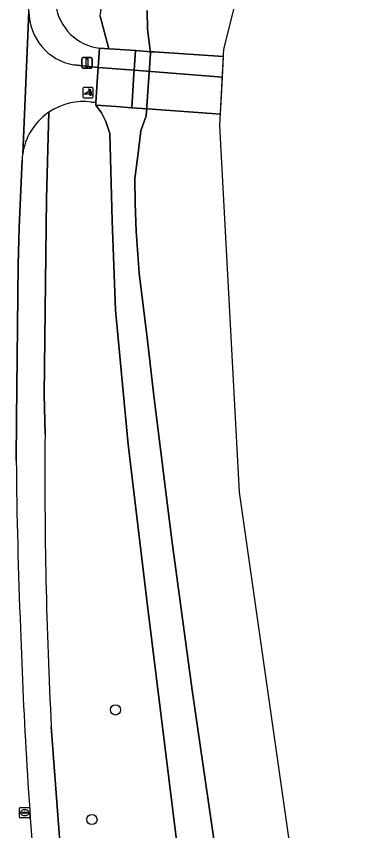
# Model space of a CAD drawing. Extents: x 157793 to 159380, y 380877 to 382313.
# Drawn here: x 159020 to 159053.6, y 381259.8 to 381337.5 of the extents above; entities that cross this region are included whole.
import ezdxf

# ---------------------------------------------------------------- set-up
doc = ezdxf.new("R2010")
doc.units = 0
for name, color, linetype in [('IMGEO_Boom', 7, 'Continuous'), ('IMGEO_Dek', 7, 'Continuous'), ('IMGEO_Fietspad_gesloten', 7, 'Continuous'), ('IMGEO_Fietspad_open', 7, 'Continuous'), ('IMGEO_Groenvoorziening', 7, 'Continuous'), ('IMGEO_Hek', 7, 'Continuous'), ('IMGEO_Lichtmast', 7, 'Continuous'), ('IMGEO_Oever', 7, 'Continuous'), ('IMGEO_Poller', 7, 'Continuous'), ('IMGEO_Rioolput', 7, 'Continuous'), ('IMGEO_Voetpad_open', 7, 'Continuous'), ('IMGEO_Waterloop', 7, 'Continuous')]:
    doc.layers.add(name, color=color, linetype=linetype)

msp = doc.modelspace()

# ---------------------------------------------------------------- linework, layer by layer
at = {"layer": 'IMGEO_Boom'}
for centre in [(159029.486, 381271.338), (159027.225, 381260.873)]:
    msp.add_circle(centre, 0.489, dxfattribs=at)
at = {"layer": 'IMGEO_Dek'}
msp.add_lwpolyline([(159039.522, 381328.211), (159039.813, 381333.713), (159033.151, 381334.151), (159032.891, 381334.168), (159031.388, 381334.267), (159031.264, 381332.391), (159031.242, 381332.049), (159031.028, 381328.821), (159032.549, 381328.712)], close=True, dxfattribs=at)
at = {"layer": 'IMGEO_Fietspad_gesloten'}
for points in [[(159020.609, 381324.42), (159021.211, 381338.001), (159022.121, 381353.968), (159022.126, 381354.054), (159022.692, 381360.26), (159026.011, 381412.485)], [(159021.211, 381338.001), (159020.609, 381324.42)], [(159027.186, 381329.355), (159027.613, 381329.315), (159027.616, 381329.359), (159027.807, 381332.254), (159027.833, 381332.655), (159025.51, 381332.907)], [(159019.996, 381295.159), (159020.003, 381299.094), (159020.191, 381313.87), (159020.272, 381317.373), (159020.55, 381323.844)]]:
    msp.add_lwpolyline(points, dxfattribs=at)
for centre, radius, start, end in [((159026.379, 381338.001), 5.168, 180.00247, 260.32185), ((159026.412, 381323.546), 5.86, 82.40881, 124.20094), ((159026.417, 381323.531), 5.876, 126.50103, 171.29495), ((159025.336, 381325.057), 4.006, 123.62501, 127.06228), ((159026.347, 381323.541), 5.805, 171.2931, 177.01002), ((159497.035, 381299.169), 477.056, 180.4816, 182.40971), ((159494.833, 381294.648), 474.686, 181.87565, 185.05647)]:
    msp.add_arc(centre, radius, start, end, dxfattribs=at)
at = {"layer": 'IMGEO_Fietspad_open'}
for points in [[(159031.242, 381332.049), (159031.264, 381332.391), (159027.833, 381332.655), (159027.807, 381332.254), (159027.616, 381329.359), (159027.613, 381329.315), (159027.597, 381329.068), (159029.532, 381328.929), (159031.028, 381328.821)], [(159039.522, 381328.211), (159039.709, 381331.74), (159031.264, 381332.391), (159031.242, 381332.049), (159031.028, 381328.821), (159032.549, 381328.712)]]:
    msp.add_lwpolyline(points, close=True, dxfattribs=at)
at = {"layer": 'IMGEO_Groenvoorziening'}
for points in [[(159027.955, 381334.494), (159028.849, 381334.435), (159028.016, 381337.565), (159028.213, 381338.939), (159028.939, 381340.246), (159029.644, 381341.186), (159030.357, 381343.315)], [(159032.552, 381281.269), (159030.704, 381296.68), (159029.475, 381309.483), (159029.162, 381318.012), (159028.948, 381326.368), (159028.56, 381327.51), (159028.145, 381328.338), (159027.597, 381329.068), (159027.613, 381329.315), (159027.186, 381329.355)], [(159023.118, 381328.393), (159022.88, 381320.137), (159022.67, 381301.439), (159022.748, 381297.649)], [(159039.715, 381227.959), (159038.554, 381234.593), (159037.204, 381246.066), (159035.8, 381255.056), (159032.552, 381281.269)], [(159023.347, 381269.725), (159024.304, 381257.073), (159024.996, 381250), (159027.852, 381229.459), (159028.227, 381226.76)]]:
    msp.add_lwpolyline(points, dxfattribs=at)
for centre, radius, start, end in [((159028.584, 381339.329), 4.876, 188.35188, 262.58444), ((159026.412, 381323.546), 5.86, 82.40881, 124.20094), ((159477.322, 381293.432), 454.593, 179.46845, 182.98928)]:
    msp.add_arc(centre, radius, start, end, dxfattribs=at)
at = {"layer": 'IMGEO_Hek'}
for points in [[(159029.465, 381334.394), (159028.849, 381334.435), (159027.955, 381334.494)], [(159029.465, 381334.394), (159031.388, 381334.267)], [(159031.388, 381334.267), (159032.891, 381334.168)], [(159032.891, 381334.168), (159033.151, 381334.151)], [(159033.151, 381334.151), (159039.813, 381333.713)], [(159029.532, 381328.929), (159027.597, 381329.068)], [(159031.028, 381328.821), (159029.532, 381328.929)], [(159032.549, 381328.712), (159031.028, 381328.821)], [(159039.522, 381328.211), (159032.549, 381328.712)]]:
    msp.add_lwpolyline(points, dxfattribs=at)
at = {"layer": 'IMGEO_Lichtmast'}
for p, q in [((159026.254, 381332.7), (159026.254, 381333.5)), ((159026.254, 381333.5), (159026.254, 381332.7)), ((159026.354, 381333.6), (159027.144, 381333.6)), ((159027.144, 381333.6), (159026.354, 381333.6)), ((159027.244, 381333.5), (159027.244, 381332.7)), ((159027.244, 381332.7), (159027.244, 381333.5)), ((159027.144, 381332.6), (159026.354, 381332.6)), ((159026.354, 381332.6), (159027.144, 381332.6))]:
    msp.add_line(p, q, dxfattribs=at)
msp.add_lwpolyline([(159026.674, 381333.475), (159026.824, 381333.475), (159026.824, 381332.725), (159026.674, 381332.725), (159026.674, 381333.475)], dxfattribs=at)
for centre, start, end in [((159026.354, 381333.5), 90, 180), ((159026.354, 381333.5), 90, 180), ((159027.144, 381333.5), 0, 90), ((159027.144, 381333.5), 360, 90), ((159026.354, 381332.7), 180, 270), ((159026.354, 381332.7), 180, 270), ((159027.144, 381332.7), 270, 0), ((159027.144, 381332.7), 270, 0)]:
    msp.add_arc(centre, 0.1, start, end, dxfattribs=at)
at = {"layer": 'IMGEO_Oever'}
for points in [[(159036.812, 381273.21), (159034.844, 381287.794), (159033.124, 381301.603), (159032.553, 381306.591), (159031.757, 381313.033), (159031.46, 381317.03), (159031.367, 381319.68), (159031.322, 381322.06), (159031.622, 381324.228), (159031.907, 381326.607), (159032.423, 381328.061), (159032.838, 381334.037), (159032.731, 381334.778), (159032.549, 381336.363), (159032.509, 381338.099)], [(159028.016, 381337.565), (159028.849, 381334.435), (159029.465, 381334.394), (159031.388, 381334.267), (159031.264, 381332.391), (159031.242, 381332.049), (159031.028, 381328.821), (159029.532, 381328.929), (159027.597, 381329.068), (159028.145, 381328.338), (159028.56, 381327.51), (159028.948, 381326.368), (159029.162, 381318.012), (159029.475, 381309.483), (159030.704, 381296.68), (159032.552, 381281.269), (159035.8, 381255.056), (159037.204, 381246.066), (159038.554, 381234.593), (159039.715, 381227.959), (159040.158, 381228.017), (159040.272, 381227.448)], [(159041.162, 381226.125), (159041.838, 381225.927), (159043.555, 381226.17), (159041.174, 381239.597), (159039.403, 381255.483), (159036.812, 381273.21)]]:
    msp.add_lwpolyline(points, dxfattribs=at)
at = {"layer": 'IMGEO_Poller'}
for p, q in [((159027.263, 381330.76), (159026.455, 381330.76)), ((159027.263, 381330.76), (159026.455, 381330.76)), ((159026.361, 381330.665), (159026.361, 381329.858)), ((159026.361, 381330.665), (159026.361, 381329.858)), ((159027.357, 381329.858), (159027.357, 381330.665)), ((159027.357, 381329.858), (159027.357, 381330.665)), ((159026.455, 381329.763), (159027.263, 381329.763)), ((159026.455, 381329.763), (159027.263, 381329.763))]:
    msp.add_line(p, q, dxfattribs=at)
for points in [[(159026.996, 381330.116), (159026.483, 381330.116), (159026.913, 381330.391)], [(159027.04, 381330.489), (159027.028, 381330.416), (159026.903, 381330.621)], [(159026.903, 381330.621), (159027.134, 381330.555), (159027.063, 381330.523)], [(159027.056, 381329.944), (159027.122, 381330.175), (159027.152, 381330.107)], [(159027.188, 381330.08), (159027.26, 381330.069), (159027.056, 381329.944)]]:
    msp.add_lwpolyline(points, dxfattribs=at)
for centre, radius, start, end in [((159026.455, 381330.665), 0.0946, 90, 180), ((159026.455, 381330.665), 0.0946, 90, 180), ((159027.263, 381330.665), 0.0946, 0, 90), ((159027.263, 381330.665), 0.0946, 0, 90), ((159026.668, 381330.166), 0.332, 351.32473, 42.4854), ((159026.682, 381330.176), 0.476, 351.75274, 41.16905), ((159026.682, 381330.176), 0.516, 349.35686, 42.29123), ((159026.455, 381329.858), 0.0946, 180, 270), ((159026.455, 381329.858), 0.0946, 180, 270), ((159027.263, 381329.858), 0.0946, 270, 0), ((159027.263, 381329.858), 0.0946, 270, 0)]:
    msp.add_arc(centre, radius, start, end, dxfattribs=at)
at = {"layer": 'IMGEO_Rioolput'}
for p, q in [((159020.304, 381261.096), (159020.304, 381261.948)), ((159020.379, 381262.022), (159021.231, 381262.022)), ((159020.606, 381261.565), (159021.004, 381261.565)), ((159020.792, 381261.802), (159020.817, 381261.802)), ((159021.305, 381261.948), (159021.305, 381261.096)), ((159021.231, 381261.022), (159020.379, 381261.022)), ((159020.563, 381261.516), (159020.563, 381261.528)), ((159021.001, 381261.479), (159020.603, 381261.479)), ((159020.815, 381261.242), (159020.79, 381261.242)), ((159021.047, 381261.528), (159021.047, 381261.516))]:
    msp.add_line(p, q, dxfattribs=at)
for points in [[(159020.304, 381261.096), (159020.304, 381261.948)], [(159020.379, 381262.022), (159021.231, 381262.022)], [(159021.305, 381261.948), (159021.305, 381261.096)], [(159021.231, 381261.022), (159020.379, 381261.022)]]:
    msp.add_lwpolyline(points, dxfattribs=at)
for centre, radius, start, end in [((159020.381, 381261.946), 0.0765, 91.55205, 178.44795), ((159020.381, 381261.946), 0.0765, 91.55205, 178.44795), ((159020.603, 381261.525), 0.0403, 85.87752, 175.75265), ((159021.008, 381261.527), 0.0386, 1.73085, 96.63898), ((159021.229, 381261.946), 0.0765, 1.55205, 88.44795), ((159021.229, 381261.946), 0.0765, 1.55205, 88.44795), ((159020.381, 381261.098), 0.0765, 181.55205, 268.44795), ((159020.381, 381261.098), 0.0765, 181.55205, 268.44795), ((159020.6, 381261.515), 0.0366, 178.93798, 274.71019), ((159021.004, 381261.522), 0.043, 264.86636, 352.45326), ((159021.229, 381261.098), 0.0765, 271.55205, 358.44795), ((159021.229, 381261.098), 0.0765, 271.55205, 358.44795)]:
    msp.add_arc(centre, radius, start, end, dxfattribs=at)
for centre, major_axis, ratio, start_param, end_param in [((159020.791, 381261.522), (-0.387, 0.002), 0.722429, 4.712389, 7.853982), ((159020.816, 381261.522), (-0.39, 0.002), 0.717154, 1.570796, 4.712389)]:
    msp.add_ellipse(centre, major_axis=major_axis, ratio=ratio, start_param=start_param, end_param=end_param, dxfattribs=at)
at = {"layer": 'IMGEO_Voetpad_open'}
for points in [[(159025.51, 381332.907), (159027.833, 381332.655), (159027.955, 381334.494)], [(159022.748, 381297.649), (159022.67, 381301.439), (159022.88, 381320.137), (159023.118, 381328.393)], [(159020.55, 381323.844), (159020.272, 381317.373), (159020.191, 381313.87), (159020.003, 381299.094), (159019.996, 381295.159)], [(159021.994, 381252.81), (159022.35, 381250), (159023.828, 381238.744), (159025.359, 381229.179), (159027.852, 381229.459), (159024.996, 381250), (159024.304, 381257.073), (159023.347, 381269.725)]]:
    msp.add_lwpolyline(points, dxfattribs=at)
for points in [[(159031.388, 381334.267), (159029.465, 381334.394), (159028.849, 381334.435), (159027.955, 381334.494), (159027.833, 381332.655), (159031.264, 381332.391)], [(159039.709, 381331.74), (159039.813, 381333.713), (159033.151, 381334.151), (159032.891, 381334.168), (159031.388, 381334.267), (159031.264, 381332.391)]]:
    msp.add_lwpolyline(points, close=True, dxfattribs=at)
for centre, radius, start, end in [((159028.584, 381339.329), 4.876, 188.35188, 262.58444), ((159026.379, 381338.001), 5.168, 180.00247, 260.32185), ((159026.417, 381323.531), 5.876, 126.50103, 171.29495), ((159025.336, 381325.057), 4.006, 123.62501, 127.06228), ((159026.347, 381323.541), 5.805, 171.2931, 177.01002), ((159477.322, 381293.432), 454.593, 179.46845, 182.98928), ((159497.035, 381299.169), 477.056, 180.4816, 182.40971), ((159494.833, 381294.648), 474.686, 181.87565, 185.05647)]:
    msp.add_arc(centre, radius, start, end, dxfattribs=at)
at = {"layer": 'IMGEO_Waterloop'}
for points in [[(159046.716, 381213.38), (159052.501, 381214.188), (159041.346, 381292.122), (159039.465, 381327.138), (159039.851, 381334.421), (159053.594, 381389.371)], [(159032.509, 381338.099), (159032.549, 381336.363), (159032.731, 381334.778), (159032.838, 381334.037), (159032.423, 381328.061), (159031.907, 381326.607), (159031.622, 381324.228), (159031.322, 381322.06), (159031.367, 381319.68), (159031.46, 381317.03), (159031.757, 381313.033), (159032.553, 381306.591), (159033.124, 381301.603), (159034.844, 381287.794), (159036.812, 381273.21), (159039.403, 381255.483)]]:
    msp.add_lwpolyline(points, dxfattribs=at)

doc.saveas('drawing.dxf')
